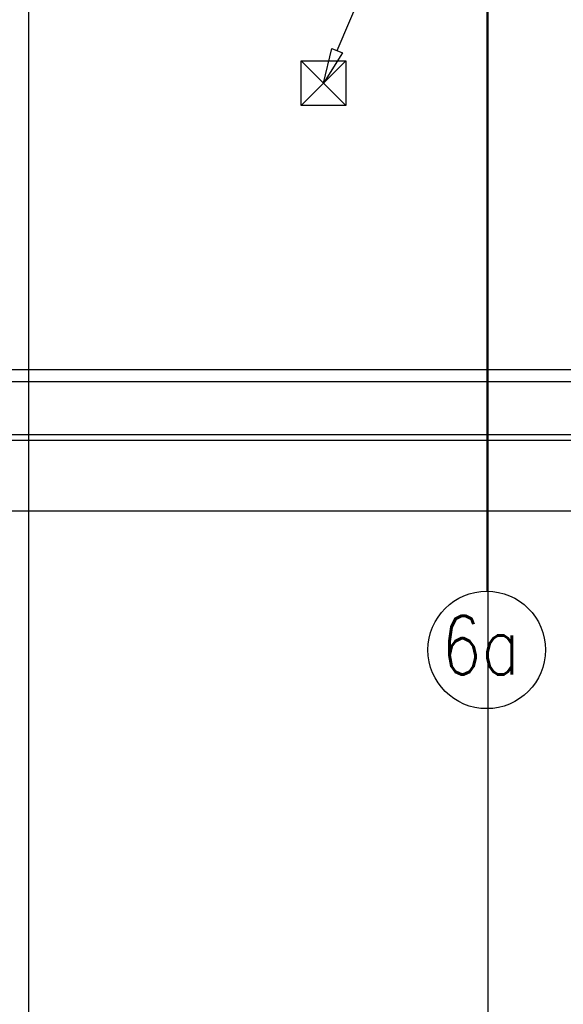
# Model space of a CAD drawing. Header units: centimetres. Extents: x -92429 to 178773, y 2337 to 428125.
# Tile 291 of 310: x 163331 to 163793, y 10038 to 10876. Entities that reach past the tile are written whole.
import ezdxf

# ---------------------------------------------------------------- set-up
doc = ezdxf.new("R2010")
doc.units = ezdxf.units.CM
doc.header["$LTSCALE"] = 50
doc.linetypes.add('Dach_Ist$0$DASHDOT2', pattern=[12.7, 6.35, -3.175, 0, -3.175])
for name, color, linetype in [('Dach_Ist$0$ARCH_INFO_OPISY_IST', 15, 'Continuous'), ('Dach_Ist$0$ARCH_INFO_OSIE_IST', 179, 'Dach_Ist$0$DASHDOT2'), ('Dach_Ist$0$ARCH_INFO_OSIE_OPISY_IST', 177, 'Continuous'), ('Dach_Ist$0$ARCH_WIDOK_INNE_IST', 251, 'Continuous'), ('Dach_Ist$0$ARCH_WIDOK_IST', 251, 'Continuous')]:
    doc.layers.add(name, color=color, linetype=linetype)
doc.layers.add('Dach_Ist$0$RYSUNKOWE_NIEDRUK', color=6, linetype='Continuous', plot=False)
doc.styles.add('Dach_Ist$0$ROMANS-250-CM', font='romans.shx', dxfattribs={"width": 0.8, "height": 50})

msp = doc.modelspace()

# ---------------------------------------------------------------- linework, layer by layer
at = {"layer": 'Dach_Ist$0$ARCH_INFO_OPISY_IST', "color": 8, "ltscale": 0.5, "elevation": 2170}
msp.add_lwpolyline([(163601.03, 10849.22), (163704.81, 11092.75)], dxfattribs=at)
msp.add_lwpolyline([(163605.63, 10847.26), (163589.27, 10821.62), (163596.43, 10851.18)], close=True, dxfattribs=at)
at = {"layer": 'Dach_Ist$0$ARCH_INFO_OSIE_IST', "color": 8, "ltscale": 10}
for p, q in [((163338.56, 10512.62, 2170), (163338.28, 13958.09, 2170)), ((163728.27, 13795.11, 2170), (163728.27, 10389.23, 2170)), ((163728.27, 10772.47, 2170), (163728.27, 10389.23, 2170)), ((163338.27, 10767.62, 2170), (163338.27, 2914.83, 2170)), ((161514.32, 10567.62, 2170), (170738.27, 10567.62, 2170)), ((161514.32, 10457.62, 2170), (170738.27, 10457.62, 2170))]:
    msp.add_line(p, q, dxfattribs=at)
at = {"layer": 'Dach_Ist$0$ARCH_INFO_OSIE_OPISY_IST', "color": 8}
msp.add_circle((163728.27, 10339.23, 2170), 50, dxfattribs=at)
at = {"layer": 'Dach_Ist$0$ARCH_WIDOK_INNE_IST', "color": 8}
for p, q in [((163570.27, 10802.62, 2170), (163608.27, 10840.62, 2170)), ((163570.27, 10840.62, 2170), (163608.27, 10802.62, 2170))]:
    msp.add_line(p, q, dxfattribs=at)
at = {"layer": 'Dach_Ist$0$ARCH_WIDOK_IST', "color": 8}
for p, q in [((166993.27, 10577.62, 2170), (161983.27, 10577.62, 2170)), ((161983.27, 10522.62, 2170), (168527.24, 10522.62, 2170)), ((161983.27, 10517.62, 2170), (168532.24, 10517.62, 2170))]:
    msp.add_line(p, q, dxfattribs=at)
at = {"layer": 'Dach_Ist$0$ARCH_WIDOK_IST', "color": 8, "elevation": 2170}
msp.add_lwpolyline([(163570.27, 10840.62), (163608.27, 10840.62), (163608.27, 10802.62), (163570.27, 10802.62)], close=True, dxfattribs=at)
at = {"layer": 'Dach_Ist$0$RYSUNKOWE_NIEDRUK', "color": 8, "const_width": 1, "elevation": 2170}
msp.add_lwpolyline([(163601.36, 11388.09), (163412.48, 11299.8), (163849.79, 11299.8), (163729.33, 11299.8), (163729.33, 11459.94), (163729.33, 2337.24), (163729.33, 2436.17), (163813.13, 2436.17), (163404.4, 2436.17), (163630.98, 2367.27)], dxfattribs=at)

# ---------------------------------------------------------------- texts
at = {"layer": 'Dach_Ist$0$ARCH_INFO_OSIE_OPISY_IST', "color": 8, "style": 'Dach_Ist$0$ROMANS-250-CM', "width": 0.8}
msp.add_text('6a', height=50, dxfattribs=at).set_placement((163689.59, 10318.2, 2170))

doc.saveas('drawing.dxf')
